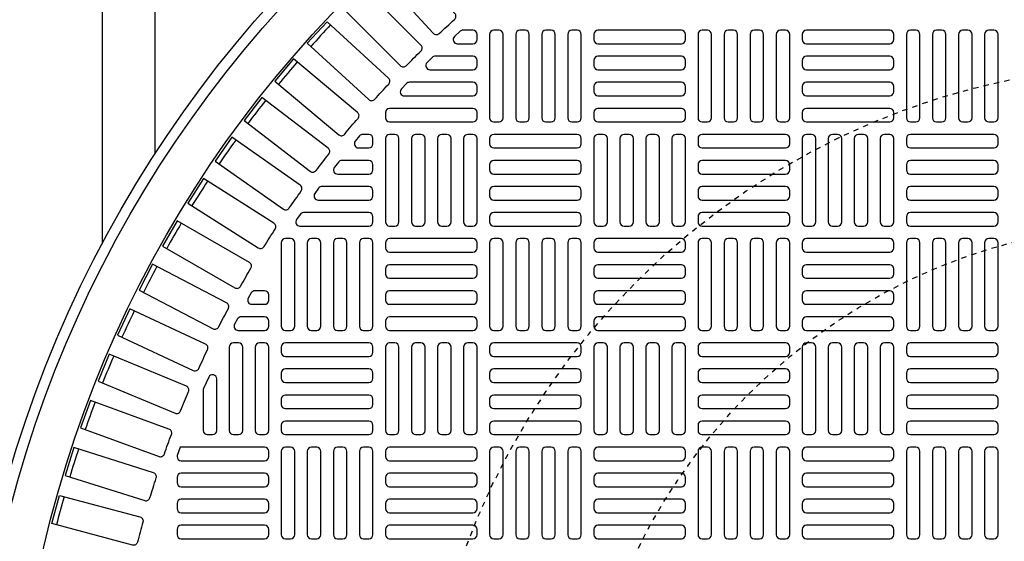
# Model space of a CAD drawing. Extents: x -285 to 5863, y 308 to 3178.
# Tile 601 of 622: x 5250 to 5269, y 1403 to 1413. Entities that reach past the tile are written whole.
import ezdxf

# ---------------------------------------------------------------- set-up
doc = ezdxf.new("R2010")
doc.units = 0
doc.header["$MEASUREMENT"] = 0
doc.linetypes.add('HIDDEN2', pattern=[0.28125, 0.1875, -0.09375])
doc.layers.get('DEFPOINTS').update_dxf_attribs({"linetype": 'CONTINUOUS'})
for name, color, linetype in [('TANK-MANHOLE-COVER-40', 2, 'CONTINUOUS'), ('TANK-MANHOLE-COVER-HATCH-40', 252, 'CONTINUOUS'), ('TANK-SLOPE', 3, 'CONTINUOUS'), ('TANK-UST-RIB', 7, 'CONTINUOUS')]:
    doc.layers.add(name, color=color, linetype=linetype)

msp = doc.modelspace()

# ---------------------------------------------------------------- linework, layer by layer
at = {"layer": 'DEFPOINTS', "color": 8, "linetype": 'HIDDEN2', "ltscale": 0.125}
msp.add_circle((5271.97805, 1398.01916), 14, dxfattribs=at)
msp.add_circle((5271.97805, 1398.01916), 14, dxfattribs=at)
msp.add_circle((5271.97805, 1398.01916), 14, dxfattribs=at)
msp.add_circle((5271.97805, 1398.01916), 14, dxfattribs=at)
at = {"layer": 'DEFPOINTS', "color": 8, "linetype": 'HIDDEN2', "ltscale": 0.5}
msp.add_circle((5271.97805, 1398.01916), 11, dxfattribs=at)
msp.add_circle((5271.97805, 1398.01916), 11, dxfattribs=at)
msp.add_circle((5271.97805, 1398.01916), 11, dxfattribs=at)
msp.add_circle((5271.97805, 1398.01916), 11, dxfattribs=at)
at = {"layer": 'TANK-MANHOLE-COVER-40', "color": 4, "linetype": 'Continuous'}
msp.add_circle((5271.97882, 1398.01916), 22.63902, dxfattribs=at)
at = {"layer": 'TANK-MANHOLE-COVER-40', "color": 1, "linetype": 'Continuous'}
msp.add_circle((5271.97882, 1398.01916), 22.44094, dxfattribs=at)
at = {"layer": 'TANK-MANHOLE-COVER-40', "color": 2, "linetype": 'Continuous'}
msp.add_circle((5271.97882, 1398.01916), 21.65354, dxfattribs=at)
at = {"layer": 'TANK-MANHOLE-COVER-HATCH-40', "linetype": 'Continuous'}
for points in [[(5258.64426, 1412.97921), (5257.57968, 1414.14099), (5257.17331, 1413.76861), (5258.23788, 1412.60683, 0.41709369), (5258.3497, 1412.6025, -0.00491171), (5258.63883, 1412.86744, 0.41709369)], [(5257.39114, 1411.76009), (5256.22936, 1412.82467), (5255.85699, 1412.4183), (5257.01877, 1411.35372, 0.41709369), (5257.13054, 1411.35915, -0.00491171), (5257.39548, 1411.64828, 0.41709369)], [(5258.98669, 1412.66483), (5258.79753, 1412.66483, 0.1880618), (5258.74423, 1412.64405), (5258.6372, 1412.54562, 0.68341411), (5258.6905, 1412.40892), (5258.98669, 1412.40892), (5258.98669, 1412.40892, 0.41421356), (5259.06543, 1412.48766), (5259.06543, 1412.58609), (5259.06543, 1412.58609, 0.41421356)], [(5258.98669, 1412.1727), (5258.27329, 1412.1727, 0.19743793), (5258.21792, 1412.14996), (5258.11838, 1412.05153, 0.67023271), (5258.17374, 1411.9168), (5258.98669, 1411.9168), (5258.98669, 1411.9168, 0.41421356), (5259.06543, 1411.99554), (5259.06543, 1412.09396), (5259.06543, 1412.09396, 0.41421356)], [(5258.98669, 1411.68058), (5257.78542, 1411.68058, 0.20651443), (5257.72814, 1411.65586), (5257.6353, 1411.55744, 0.6576677), (5257.69258, 1411.42467), (5258.98669, 1411.42467), (5258.98669, 1411.42467, 0.41421356), (5259.06543, 1411.50341), (5259.06543, 1411.60184), (5259.06543, 1411.60184, 0.41421356)], [(5256.02401, 1410.01378, -0.00491946), (5256.26311, 1410.32539, 0.41709369), (5256.24905, 1410.43641), (5254.99891, 1411.39568), (5254.66337, 1410.95839), (5255.91401, 1409.99875, 0.41710279)], [(5258.98669, 1411.18845), (5257.41189, 1411.18845, 0.41421356), (5257.33315, 1411.10971), (5257.33315, 1411.01129, 0.41421356), (5257.41189, 1410.93255), (5258.98669, 1410.93255, 0.41421356), (5259.06543, 1411.01129), (5259.06543, 1411.10971, 0.41421356)], [(5257.09693, 1410.51916), (5257.09693, 1410.61758), (5257.09693, 1410.61758, 0.41421356), (5257.01819, 1410.69632), (5256.90496, 1410.69632, 0.2239262), (5256.84421, 1410.66768), (5256.76304, 1410.56926, 0.63408546), (5256.82379, 1410.44042), (5257.01819, 1410.44042), (5257.01819, 1410.44042, 0.41421356)], [(5257.01819, 1410.2042), (5256.50694, 1410.2042, 0.23232365), (5256.44463, 1410.17359), (5256.3686, 1410.07517, 0.62295027), (5256.43092, 1409.94829), (5257.01819, 1409.94829), (5257.01819, 1409.94829, 0.41421356), (5257.09693, 1410.02703), (5257.09693, 1410.12546), (5257.09693, 1410.12546, 0.41421356)], [(5257.01819, 1409.71207), (5256.13419, 1409.71207, 0.24054885), (5256.0704, 1409.6795), (5255.99916, 1409.58108, 0.61218964), (5256.06294, 1409.45617), (5257.01819, 1409.45617), (5257.01819, 1409.45617, 0.41421356), (5257.09693, 1409.53491), (5257.09693, 1409.63333), (5257.09693, 1409.63333, 0.41421356)], [(5257.01819, 1409.21995), (5255.78495, 1409.21995, 0.24862232), (5255.71979, 1409.18541), (5255.65302, 1409.08699, 0.60176538), (5255.71818, 1408.96404), (5257.01819, 1408.96404), (5257.01819, 1408.96404, 0.41421356), (5257.09693, 1409.04278), (5257.09693, 1409.14121), (5257.09693, 1409.14121, 0.41421356)], [(5255.04968, 1407.74357), (5254.86444, 1407.74357, 0.27209959), (5254.79564, 1407.70314), (5254.74083, 1407.60471, 0.57220395), (5254.80962, 1407.48766), (5255.04968, 1407.48766), (5255.04968, 1407.48766, 0.41421356), (5255.12842, 1407.5664), (5255.12842, 1407.66483), (5255.12842, 1407.66483, 0.41421356)], [(5255.04968, 1407.25144), (5254.60851, 1407.25144, 0.26794919), (5254.54032, 1407.21207), (5254.4835, 1407.11365, 0.57735027), (5254.55169, 1406.99554), (5255.04968, 1406.99554), (5255.04968, 1406.99554, 0.41421356), (5255.12842, 1407.07428), (5255.12842, 1407.1727), (5255.12842, 1407.1727, 0.41421356)], [(5254.55756, 1405.02703, 0.41421356), (5254.6363, 1405.10577), (5254.6363, 1406.68058, 0.41421356), (5254.55756, 1406.75932), (5254.45913, 1406.75932, 0.41421356), (5254.38039, 1406.68058), (5254.38039, 1405.10577, 0.41421356), (5254.45913, 1405.02703)], [(5255.04968, 1405.02703, 0.41421356), (5255.12842, 1405.10577), (5255.12842, 1406.68058, 0.41421356), (5255.04968, 1406.75932), (5254.95126, 1406.75932, 0.41421356), (5254.87252, 1406.68058), (5254.87252, 1405.10577, 0.41421356), (5254.95126, 1405.02703)], [(5253.39614, 1404.63251), (5253.39614, 1404.61365, 0.41421356), (5253.47488, 1404.53491), (5255.04968, 1404.53491, 0.41421356), (5255.12842, 1404.61365), (5255.12842, 1404.71207, 0.41421356), (5255.04968, 1404.79081), (5253.47488, 1404.79081, 0.07385003), (5253.452, 1404.78741)], [(5253.39614, 1404.12152, 0.41421356), (5253.47488, 1404.04278), (5255.04968, 1404.04278, 0.41421356), (5255.12842, 1404.12152), (5255.12842, 1404.21995, 0.41421356), (5255.04968, 1404.29869), (5253.47488, 1404.29869, 0.41421356), (5253.39614, 1404.21995)], [(5253.39614, 1403.6294, 0.41421356), (5253.47488, 1403.55066), (5255.04968, 1403.55066, 0.41421356), (5255.12842, 1403.6294), (5255.12842, 1403.72782, 0.41421356), (5255.04968, 1403.80656), (5253.47488, 1403.80656, 0.41421356), (5253.39614, 1403.72782)], [(5253.39614, 1403.13727, 0.41421356), (5253.47488, 1403.05853), (5255.04968, 1403.05853, 0.41421356), (5255.12842, 1403.13727), (5255.12842, 1403.23569, 0.41421356), (5255.04968, 1403.31443), (5253.47488, 1403.31443, 0.41421356), (5253.39614, 1403.23569)]]:
    msp.add_lwpolyline(points, format="xyb", close=True, dxfattribs=at)
for points in [[(5257.72656, 1411.99413, -0.00491171), (5258.00385, 1412.27142, 0.41709369), (5258.0044, 1412.38332), (5256.89016, 1413.49756), (5256.50042, 1413.10782), (5257.61466, 1411.99358, 0.41709369), (5257.72656, 1411.99413)], [(5256.56279, 1410.69878, -0.00491171), (5256.81486, 1410.99919, 0.41709369), (5256.80566, 1411.11071), (5255.59855, 1412.1236), (5255.24425, 1411.70137), (5256.45136, 1410.68848, 0.41709369), (5256.56279, 1410.69878)], [(5255.51635, 1409.30694, -0.00491171), (5255.74128, 1409.62817, 0.41709369), (5255.72239, 1409.73847), (5254.4316, 1410.64229), (5254.11545, 1410.19079), (5255.40625, 1409.28696, 0.41709369), (5255.51635, 1409.30694)], [(5255.03965, 1408.57811, -0.00491171), (5255.25036, 1408.90885, 0.41709369), (5255.22668, 1409.01822), (5253.89768, 1409.86488), (5253.60153, 1409.40002), (5254.93053, 1408.55335, 0.41709369), (5255.03965, 1408.57811)], [(5254.5952, 1407.82919, -0.00491171), (5254.79128, 1408.1688, 0.41709369), (5254.76285, 1408.27703), (5253.39819, 1409.06491), (5253.1226, 1408.58758), (5254.48726, 1407.79969, 0.41709369), (5254.5952, 1407.82919)], [(5254.18384, 1407.06159, -0.00491171), (5254.36492, 1407.40943, 0.41709369), (5254.33179, 1407.51632), (5252.93407, 1408.24393), (5252.67956, 1407.75502), (5254.07728, 1407.02741, 0.41709369), (5254.18384, 1407.06159)], [(5253.80635, 1406.27677, -0.00491171), (5253.97208, 1406.63219, 0.41709369), (5253.93433, 1406.73752), (5252.50619, 1407.40347), (5252.27326, 1406.90393), (5253.70139, 1406.23798, 0.41709369), (5253.80635, 1406.27677)], [(5253.46346, 1405.47624, -0.00491171), (5253.61353, 1405.83854, 0.41709369), (5253.57121, 1405.94214), (5252.11539, 1406.54516), (5251.90446, 1406.03593), (5253.36028, 1405.43291, 0.41709369), (5253.46346, 1405.47624)], [(5253.88827, 1405.87946), (5253.88827, 1405.10577), (5253.88827, 1405.10577, 0.41421356), (5253.96701, 1405.02703), (5254.06543, 1405.02703), (5254.06543, 1405.02703, 0.41421356), (5254.14417, 1405.10577), (5254.14417, 1406.07957, 0.80700564), (5253.99372, 1406.11208), (5253.89529, 1405.89495, 0.10680341), (5253.88827, 1405.86244)], [(5253.1558, 1404.66152, -0.00491171), (5253.28993, 1405.03002, 0.41709369), (5253.24314, 1405.13167), (5251.7624, 1405.67061), (5251.57388, 1405.15267), (5253.05462, 1404.61373, 0.41709369), (5253.1558, 1404.66152)], [(5252.88398, 1403.83414, -0.00491171), (5253.00191, 1404.20815, 0.41709369), (5252.95073, 1404.30766), (5251.44789, 1404.7815), (5251.28214, 1404.25583), (5252.78498, 1403.78199, 0.41709369), (5252.88398, 1403.83414)], [(5252.64851, 1402.99571, -0.41709369), (5252.55188, 1402.93928), (5251.0298, 1403.34712), (5251.17246, 1403.87952), (5252.69454, 1403.47168, -0.41709369), (5252.75001, 1403.3745, 0.00491171), (5252.64851, 1402.99571)]]:
    msp.add_lwpolyline(points, format="xyb", dxfattribs=at)
at = {"layer": 'TANK-MANHOLE-COVER-HATCH-40', "linetype": 'Continuous', "flags": 128}
for points in [[(5259.47882, 1410.93255, 0.41421356), (5259.55756, 1411.01129), (5259.55756, 1412.58609, 0.41421356), (5259.47882, 1412.66483), (5259.38039, 1412.66483, 0.41421356), (5259.30165, 1412.58609), (5259.30165, 1411.01129, 0.41421356), (5259.38039, 1410.93255)], [(5259.97094, 1410.93255, 0.41421356), (5260.04968, 1411.01129), (5260.04968, 1412.58609, 0.41421356), (5259.97094, 1412.66483), (5259.87252, 1412.66483, 0.41421356), (5259.79378, 1412.58609), (5259.79378, 1411.01129, 0.41421356), (5259.87252, 1410.93255)], [(5260.46307, 1410.93255, 0.41421356), (5260.54181, 1411.01129), (5260.54181, 1412.58609, 0.41421356), (5260.46307, 1412.66483), (5260.36465, 1412.66483, 0.41421356), (5260.2859, 1412.58609), (5260.2859, 1411.01129, 0.41421356), (5260.36465, 1410.93255)], [(5260.9552, 1410.93255, 0.41421356), (5261.03394, 1411.01129), (5261.03394, 1412.58609, 0.41421356), (5260.9552, 1412.66483), (5260.85677, 1412.66483, 0.41421356), (5260.77803, 1412.58609), (5260.77803, 1411.01129, 0.41421356), (5260.85677, 1410.93255)], [(5261.27016, 1412.48766, 0.41421356), (5261.3489, 1412.40892), (5262.9237, 1412.40892, 0.41421356), (5263.00244, 1412.48766), (5263.00244, 1412.58609, 0.41421356), (5262.9237, 1412.66483), (5261.3489, 1412.66483, 0.41421356), (5261.27016, 1412.58609)], [(5263.41583, 1410.93255, 0.41421356), (5263.49457, 1411.01129), (5263.49457, 1412.58609, 0.41421356), (5263.41583, 1412.66483), (5263.3174, 1412.66483, 0.41421356), (5263.23866, 1412.58609), (5263.23866, 1411.01129, 0.41421356), (5263.3174, 1410.93255)], [(5263.90795, 1410.93255, 0.41421356), (5263.98669, 1411.01129), (5263.98669, 1412.58609, 0.41421356), (5263.90795, 1412.66483), (5263.80953, 1412.66483, 0.41421356), (5263.73079, 1412.58609), (5263.73079, 1411.01129, 0.41421356), (5263.80953, 1410.93255)], [(5264.40008, 1410.93255, 0.41421356), (5264.47882, 1411.01129), (5264.47882, 1412.58609, 0.41421356), (5264.40008, 1412.66483), (5264.30165, 1412.66483, 0.41421356), (5264.22291, 1412.58609), (5264.22291, 1411.01129, 0.41421356), (5264.30165, 1410.93255)], [(5264.8922, 1410.93255, 0.41421356), (5264.97094, 1411.01129), (5264.97094, 1412.58609, 0.41421356), (5264.8922, 1412.66483), (5264.79378, 1412.66483, 0.41421356), (5264.71504, 1412.58609), (5264.71504, 1411.01129, 0.41421356), (5264.79378, 1410.93255)], [(5265.20716, 1412.48766, 0.41421356), (5265.2859, 1412.40892), (5266.86071, 1412.40892, 0.41421356), (5266.93945, 1412.48766), (5266.93945, 1412.58609, 0.41421356), (5266.86071, 1412.66483), (5265.2859, 1412.66483, 0.41421356), (5265.20716, 1412.58609)], [(5267.35283, 1410.93255, 0.41421356), (5267.43157, 1411.01129), (5267.43157, 1412.58609, 0.41421356), (5267.35283, 1412.66483), (5267.25441, 1412.66483, 0.41421356), (5267.17567, 1412.58609), (5267.17567, 1411.01129, 0.41421356), (5267.25441, 1410.93255)], [(5267.84496, 1410.93255, 0.41421356), (5267.9237, 1411.01129), (5267.9237, 1412.58609, 0.41421356), (5267.84496, 1412.66483), (5267.74653, 1412.66483, 0.41421356), (5267.66779, 1412.58609), (5267.66779, 1411.01129, 0.41421356), (5267.74653, 1410.93255)], [(5268.33709, 1410.93255, 0.41421356), (5268.41583, 1411.01129), (5268.41583, 1412.58609, 0.41421356), (5268.33709, 1412.66483), (5268.23866, 1412.66483, 0.41421356), (5268.15992, 1412.58609), (5268.15992, 1411.01129, 0.41421356), (5268.23866, 1410.93255)], [(5268.82921, 1410.93255, 0.41421356), (5268.90795, 1411.01129), (5268.90795, 1412.58609, 0.41421356), (5268.82921, 1412.66483), (5268.73079, 1412.66483, 0.41421356), (5268.65205, 1412.58609), (5268.65205, 1411.01129, 0.41421356), (5268.73079, 1410.93255)], [(5261.27016, 1411.99554, 0.41421356), (5261.3489, 1411.9168), (5262.9237, 1411.9168, 0.41421356), (5263.00244, 1411.99554), (5263.00244, 1412.09396, 0.41421356), (5262.9237, 1412.1727), (5261.3489, 1412.1727, 0.41421356), (5261.27016, 1412.09396)], [(5265.20716, 1411.99554, 0.41421356), (5265.2859, 1411.9168), (5266.86071, 1411.9168, 0.41421356), (5266.93945, 1411.99554), (5266.93945, 1412.09396, 0.41421356), (5266.86071, 1412.1727), (5265.2859, 1412.1727, 0.41421356), (5265.20716, 1412.09396)], [(5261.27016, 1411.50341, 0.41421356), (5261.3489, 1411.42467), (5262.9237, 1411.42467, 0.41421356), (5263.00244, 1411.50341), (5263.00244, 1411.60184, 0.41421356), (5262.9237, 1411.68058), (5261.3489, 1411.68058, 0.41421356), (5261.27016, 1411.60184)], [(5265.20716, 1411.50341, 0.41421356), (5265.2859, 1411.42467), (5266.86071, 1411.42467, 0.41421356), (5266.93945, 1411.50341), (5266.93945, 1411.60184, 0.41421356), (5266.86071, 1411.68058), (5265.2859, 1411.68058, 0.41421356), (5265.20716, 1411.60184)], [(5261.27016, 1411.01129, 0.41421356), (5261.3489, 1410.93255), (5262.9237, 1410.93255, 0.41421356), (5263.00244, 1411.01129), (5263.00244, 1411.10971, 0.41421356), (5262.9237, 1411.18845), (5261.3489, 1411.18845, 0.41421356), (5261.27016, 1411.10971)], [(5265.20716, 1411.01129, 0.41421356), (5265.2859, 1410.93255), (5266.86071, 1410.93255, 0.41421356), (5266.93945, 1411.01129), (5266.93945, 1411.10971, 0.41421356), (5266.86071, 1411.18845), (5265.2859, 1411.18845, 0.41421356), (5265.20716, 1411.10971)], [(5257.51031, 1408.96404, 0.41421356), (5257.58905, 1409.04278), (5257.58905, 1410.61758, 0.41421356), (5257.51031, 1410.69632), (5257.41189, 1410.69632, 0.41421356), (5257.33315, 1410.61758), (5257.33315, 1409.04278, 0.41421356), (5257.41189, 1408.96404)], [(5258.00244, 1408.96404, 0.41421356), (5258.08118, 1409.04278), (5258.08118, 1410.61758, 0.41421356), (5258.00244, 1410.69632), (5257.90402, 1410.69632, 0.41421356), (5257.82527, 1410.61758), (5257.82527, 1409.04278, 0.41421356), (5257.90402, 1408.96404)], [(5258.49457, 1408.96404, 0.41421356), (5258.57331, 1409.04278), (5258.57331, 1410.61758, 0.41421356), (5258.49457, 1410.69632), (5258.39614, 1410.69632, 0.41421356), (5258.3174, 1410.61758), (5258.3174, 1409.04278, 0.41421356), (5258.39614, 1408.96404)], [(5258.98669, 1408.96404, 0.41421356), (5259.06543, 1409.04278), (5259.06543, 1410.61758, 0.41421356), (5258.98669, 1410.69632), (5258.88827, 1410.69632, 0.41421356), (5258.80953, 1410.61758), (5258.80953, 1409.04278, 0.41421356), (5258.88827, 1408.96404)], [(5261.03394, 1410.61758, 0.41421356), (5260.9552, 1410.69632), (5259.38039, 1410.69632, 0.41421356), (5259.30165, 1410.61758), (5259.30165, 1410.51916, 0.41421356), (5259.38039, 1410.44042), (5260.9552, 1410.44042, 0.41421356), (5261.03394, 1410.51916)], [(5261.44732, 1408.96404, 0.41421356), (5261.52606, 1409.04278), (5261.52606, 1410.61758, 0.41421356), (5261.44732, 1410.69632), (5261.3489, 1410.69632, 0.41421356), (5261.27016, 1410.61758), (5261.27016, 1409.04278, 0.41421356), (5261.3489, 1408.96404)], [(5261.93945, 1408.96404, 0.41421356), (5262.01819, 1409.04278), (5262.01819, 1410.61758, 0.41421356), (5261.93945, 1410.69632), (5261.84102, 1410.69632, 0.41421356), (5261.76228, 1410.61758), (5261.76228, 1409.04278, 0.41421356), (5261.84102, 1408.96404)], [(5262.43157, 1408.96404, 0.41421356), (5262.51031, 1409.04278), (5262.51031, 1410.61758, 0.41421356), (5262.43157, 1410.69632), (5262.33315, 1410.69632, 0.41421356), (5262.25441, 1410.61758), (5262.25441, 1409.04278, 0.41421356), (5262.33315, 1408.96404)], [(5262.9237, 1408.96404, 0.41421356), (5263.00244, 1409.04278), (5263.00244, 1410.61758, 0.41421356), (5262.9237, 1410.69632), (5262.82527, 1410.69632, 0.41421356), (5262.74653, 1410.61758), (5262.74653, 1409.04278, 0.41421356), (5262.82527, 1408.96404)], [(5264.97094, 1410.61758, 0.41421356), (5264.8922, 1410.69632), (5263.3174, 1410.69632, 0.41421356), (5263.23866, 1410.61758), (5263.23866, 1410.51916, 0.41421356), (5263.3174, 1410.44042), (5264.8922, 1410.44042, 0.41421356), (5264.97094, 1410.51916)], [(5265.38433, 1408.96404, 0.41421356), (5265.46307, 1409.04278), (5265.46307, 1410.61758, 0.41421356), (5265.38433, 1410.69632), (5265.2859, 1410.69632, 0.41421356), (5265.20716, 1410.61758), (5265.20716, 1409.04278, 0.41421356), (5265.2859, 1408.96404)], [(5265.87646, 1408.96404, 0.41421356), (5265.9552, 1409.04278), (5265.9552, 1410.61758, 0.41421356), (5265.87646, 1410.69632), (5265.77803, 1410.69632, 0.41421356), (5265.69929, 1410.61758), (5265.69929, 1409.04278, 0.41421356), (5265.77803, 1408.96404)], [(5266.36858, 1408.96404, 0.41421356), (5266.44732, 1409.04278), (5266.44732, 1410.61758, 0.41421356), (5266.36858, 1410.69632), (5266.27016, 1410.69632, 0.41421356), (5266.19142, 1410.61758), (5266.19142, 1409.04278, 0.41421356), (5266.27016, 1408.96404)], [(5266.86071, 1408.96404, 0.41421356), (5266.93945, 1409.04278), (5266.93945, 1410.61758, 0.41421356), (5266.86071, 1410.69632), (5266.76228, 1410.69632, 0.41421356), (5266.68354, 1410.61758), (5266.68354, 1409.04278, 0.41421356), (5266.76228, 1408.96404)], [(5268.90795, 1410.61758, 0.41421356), (5268.82921, 1410.69632), (5267.25441, 1410.69632, 0.41421356), (5267.17567, 1410.61758), (5267.17567, 1410.51916, 0.41421356), (5267.25441, 1410.44042), (5268.82921, 1410.44042, 0.41421356), (5268.90795, 1410.51916)], [(5261.03394, 1410.12546, 0.41421356), (5260.9552, 1410.2042), (5259.38039, 1410.2042, 0.41421356), (5259.30165, 1410.12546), (5259.30165, 1410.02703, 0.41421356), (5259.38039, 1409.94829), (5260.9552, 1409.94829, 0.41421356), (5261.03394, 1410.02703)], [(5264.97094, 1410.12546, 0.41421356), (5264.8922, 1410.2042), (5263.3174, 1410.2042, 0.41421356), (5263.23866, 1410.12546), (5263.23866, 1410.02703, 0.41421356), (5263.3174, 1409.94829), (5264.8922, 1409.94829, 0.41421356), (5264.97094, 1410.02703)], [(5268.90795, 1410.12546, 0.41421356), (5268.82921, 1410.2042), (5267.25441, 1410.2042, 0.41421356), (5267.17567, 1410.12546), (5267.17567, 1410.02703, 0.41421356), (5267.25441, 1409.94829), (5268.82921, 1409.94829, 0.41421356), (5268.90795, 1410.02703)], [(5261.03394, 1409.63333, 0.41421356), (5260.9552, 1409.71207), (5259.38039, 1409.71207, 0.41421356), (5259.30165, 1409.63333), (5259.30165, 1409.53491, 0.41421356), (5259.38039, 1409.45617), (5260.9552, 1409.45617, 0.41421356), (5261.03394, 1409.53491)], [(5264.97094, 1409.63333, 0.41421356), (5264.8922, 1409.71207), (5263.3174, 1409.71207, 0.41421356), (5263.23866, 1409.63333), (5263.23866, 1409.53491, 0.41421356), (5263.3174, 1409.45617), (5264.8922, 1409.45617, 0.41421356), (5264.97094, 1409.53491)], [(5268.90795, 1409.63333, 0.41421356), (5268.82921, 1409.71207), (5267.25441, 1409.71207, 0.41421356), (5267.17567, 1409.63333), (5267.17567, 1409.53491, 0.41421356), (5267.25441, 1409.45617), (5268.82921, 1409.45617, 0.41421356), (5268.90795, 1409.53491)], [(5261.03394, 1409.14121, 0.41421356), (5260.9552, 1409.21995), (5259.38039, 1409.21995, 0.41421356), (5259.30165, 1409.14121), (5259.30165, 1409.04278, 0.41421356), (5259.38039, 1408.96404), (5260.9552, 1408.96404, 0.41421356), (5261.03394, 1409.04278)], [(5264.97094, 1409.14121, 0.41421356), (5264.8922, 1409.21995), (5263.3174, 1409.21995, 0.41421356), (5263.23866, 1409.14121), (5263.23866, 1409.04278, 0.41421356), (5263.3174, 1408.96404), (5264.8922, 1408.96404, 0.41421356), (5264.97094, 1409.04278)], [(5268.90795, 1409.14121, 0.41421356), (5268.82921, 1409.21995), (5267.25441, 1409.21995, 0.41421356), (5267.17567, 1409.14121), (5267.17567, 1409.04278, 0.41421356), (5267.25441, 1408.96404), (5268.82921, 1408.96404, 0.41421356), (5268.90795, 1409.04278)], [(5255.54181, 1406.99554, 0.41421356), (5255.62055, 1407.07428), (5255.62055, 1408.64908, 0.41421356), (5255.54181, 1408.72782), (5255.44339, 1408.72782, 0.41421356), (5255.36465, 1408.64908), (5255.36465, 1407.07428, 0.41421356), (5255.44339, 1406.99554)], [(5256.03394, 1406.99554, 0.41421356), (5256.11268, 1407.07428), (5256.11268, 1408.64908, 0.41421356), (5256.03394, 1408.72782), (5255.93551, 1408.72782, 0.41421356), (5255.85677, 1408.64908), (5255.85677, 1407.07428, 0.41421356), (5255.93551, 1406.99554)], [(5256.52606, 1406.99554, 0.41421356), (5256.6048, 1407.07428), (5256.6048, 1408.64908, 0.41421356), (5256.52606, 1408.72782), (5256.42764, 1408.72782, 0.41421356), (5256.3489, 1408.64908), (5256.3489, 1407.07428, 0.41421356), (5256.42764, 1406.99554)], [(5257.01819, 1406.99554, 0.41421356), (5257.09693, 1407.07428), (5257.09693, 1408.64908, 0.41421356), (5257.01819, 1408.72782), (5256.91976, 1408.72782, 0.41421356), (5256.84102, 1408.64908), (5256.84102, 1407.07428, 0.41421356), (5256.91976, 1406.99554)], [(5257.33315, 1408.55066, 0.41421356), (5257.41189, 1408.47192), (5258.98669, 1408.47192, 0.41421356), (5259.06543, 1408.55066), (5259.06543, 1408.64908, 0.41421356), (5258.98669, 1408.72782), (5257.41189, 1408.72782, 0.41421356), (5257.33315, 1408.64908)], [(5259.47882, 1406.99554, 0.41421356), (5259.55756, 1407.07428), (5259.55756, 1408.64908, 0.41421356), (5259.47882, 1408.72782), (5259.38039, 1408.72782, 0.41421356), (5259.30165, 1408.64908), (5259.30165, 1407.07428, 0.41421356), (5259.38039, 1406.99554)], [(5259.97094, 1406.99554, 0.41421356), (5260.04968, 1407.07428), (5260.04968, 1408.64908, 0.41421356), (5259.97094, 1408.72782), (5259.87252, 1408.72782, 0.41421356), (5259.79378, 1408.64908), (5259.79378, 1407.07428, 0.41421356), (5259.87252, 1406.99554)], [(5260.46307, 1406.99554, 0.41421356), (5260.54181, 1407.07428), (5260.54181, 1408.64908, 0.41421356), (5260.46307, 1408.72782), (5260.36465, 1408.72782, 0.41421356), (5260.2859, 1408.64908), (5260.2859, 1407.07428, 0.41421356), (5260.36465, 1406.99554)], [(5260.9552, 1406.99554, 0.41421356), (5261.03394, 1407.07428), (5261.03394, 1408.64908, 0.41421356), (5260.9552, 1408.72782), (5260.85677, 1408.72782, 0.41421356), (5260.77803, 1408.64908), (5260.77803, 1407.07428, 0.41421356), (5260.85677, 1406.99554)], [(5261.27016, 1408.55066, 0.41421356), (5261.3489, 1408.47192), (5262.9237, 1408.47192, 0.41421356), (5263.00244, 1408.55066), (5263.00244, 1408.64908, 0.41421356), (5262.9237, 1408.72782), (5261.3489, 1408.72782, 0.41421356), (5261.27016, 1408.64908)], [(5263.41583, 1406.99554, 0.41421356), (5263.49457, 1407.07428), (5263.49457, 1408.64908, 0.41421356), (5263.41583, 1408.72782), (5263.3174, 1408.72782, 0.41421356), (5263.23866, 1408.64908), (5263.23866, 1407.07428, 0.41421356), (5263.3174, 1406.99554)], [(5263.90795, 1406.99554, 0.41421356), (5263.98669, 1407.07428), (5263.98669, 1408.64908, 0.41421356), (5263.90795, 1408.72782), (5263.80953, 1408.72782, 0.41421356), (5263.73079, 1408.64908), (5263.73079, 1407.07428, 0.41421356), (5263.80953, 1406.99554)], [(5264.40008, 1406.99554, 0.41421356), (5264.47882, 1407.07428), (5264.47882, 1408.64908, 0.41421356), (5264.40008, 1408.72782), (5264.30165, 1408.72782, 0.41421356), (5264.22291, 1408.64908), (5264.22291, 1407.07428, 0.41421356), (5264.30165, 1406.99554)], [(5264.8922, 1406.99554, 0.41421356), (5264.97094, 1407.07428), (5264.97094, 1408.64908, 0.41421356), (5264.8922, 1408.72782), (5264.79378, 1408.72782, 0.41421356), (5264.71504, 1408.64908), (5264.71504, 1407.07428, 0.41421356), (5264.79378, 1406.99554)], [(5265.20716, 1408.55066, 0.41421356), (5265.2859, 1408.47192), (5266.86071, 1408.47192, 0.41421356), (5266.93945, 1408.55066), (5266.93945, 1408.64908, 0.41421356), (5266.86071, 1408.72782), (5265.2859, 1408.72782, 0.41421356), (5265.20716, 1408.64908)], [(5267.35283, 1406.99554, 0.41421356), (5267.43157, 1407.07428), (5267.43157, 1408.64908, 0.41421356), (5267.35283, 1408.72782), (5267.25441, 1408.72782, 0.41421356), (5267.17567, 1408.64908), (5267.17567, 1407.07428, 0.41421356), (5267.25441, 1406.99554)], [(5267.84496, 1406.99554, 0.41421356), (5267.9237, 1407.07428), (5267.9237, 1408.64908, 0.41421356), (5267.84496, 1408.72782), (5267.74653, 1408.72782, 0.41421356), (5267.66779, 1408.64908), (5267.66779, 1407.07428, 0.41421356), (5267.74653, 1406.99554)], [(5268.33709, 1406.99554, 0.41421356), (5268.41583, 1407.07428), (5268.41583, 1408.64908, 0.41421356), (5268.33709, 1408.72782), (5268.23866, 1408.72782, 0.41421356), (5268.15992, 1408.64908), (5268.15992, 1407.07428, 0.41421356), (5268.23866, 1406.99554)], [(5268.82921, 1406.99554, 0.41421356), (5268.90795, 1407.07428), (5268.90795, 1408.64908, 0.41421356), (5268.82921, 1408.72782), (5268.73079, 1408.72782, 0.41421356), (5268.65205, 1408.64908), (5268.65205, 1407.07428, 0.41421356), (5268.73079, 1406.99554)], [(5257.33315, 1408.05853, 0.41421356), (5257.41189, 1407.97979), (5258.98669, 1407.97979, 0.41421356), (5259.06543, 1408.05853), (5259.06543, 1408.15695, 0.41421356), (5258.98669, 1408.23569), (5257.41189, 1408.23569, 0.41421356), (5257.33315, 1408.15695)], [(5261.27016, 1408.05853, 0.41421356), (5261.3489, 1407.97979), (5262.9237, 1407.97979, 0.41421356), (5263.00244, 1408.05853), (5263.00244, 1408.15695, 0.41421356), (5262.9237, 1408.23569), (5261.3489, 1408.23569, 0.41421356), (5261.27016, 1408.15695)], [(5265.20716, 1408.05853, 0.41421356), (5265.2859, 1407.97979), (5266.86071, 1407.97979, 0.41421356), (5266.93945, 1408.05853), (5266.93945, 1408.15695, 0.41421356), (5266.86071, 1408.23569), (5265.2859, 1408.23569, 0.41421356), (5265.20716, 1408.15695)], [(5257.33315, 1407.5664, 0.41421356), (5257.41189, 1407.48766), (5258.98669, 1407.48766, 0.41421356), (5259.06543, 1407.5664), (5259.06543, 1407.66483, 0.41421356), (5258.98669, 1407.74357), (5257.41189, 1407.74357, 0.41421356), (5257.33315, 1407.66483)], [(5261.27016, 1407.5664, 0.41421356), (5261.3489, 1407.48766), (5262.9237, 1407.48766, 0.41421356), (5263.00244, 1407.5664), (5263.00244, 1407.66483, 0.41421356), (5262.9237, 1407.74357), (5261.3489, 1407.74357, 0.41421356), (5261.27016, 1407.66483)], [(5265.20716, 1407.5664, 0.41421356), (5265.2859, 1407.48766), (5266.86071, 1407.48766, 0.41421356), (5266.93945, 1407.5664), (5266.93945, 1407.66483, 0.41421356), (5266.86071, 1407.74357), (5265.2859, 1407.74357, 0.41421356), (5265.20716, 1407.66483)], [(5257.33315, 1407.07428, 0.41421356), (5257.41189, 1406.99554), (5258.98669, 1406.99554, 0.41421356), (5259.06543, 1407.07428), (5259.06543, 1407.1727, 0.41421356), (5258.98669, 1407.25144), (5257.41189, 1407.25144, 0.41421356), (5257.33315, 1407.1727)], [(5261.27016, 1407.07428, 0.41421356), (5261.3489, 1406.99554), (5262.9237, 1406.99554, 0.41421356), (5263.00244, 1407.07428), (5263.00244, 1407.1727, 0.41421356), (5262.9237, 1407.25144), (5261.3489, 1407.25144, 0.41421356), (5261.27016, 1407.1727)], [(5265.20716, 1407.07428, 0.41421356), (5265.2859, 1406.99554), (5266.86071, 1406.99554, 0.41421356), (5266.93945, 1407.07428), (5266.93945, 1407.1727, 0.41421356), (5266.86071, 1407.25144), (5265.2859, 1407.25144, 0.41421356), (5265.20716, 1407.1727)], [(5257.09693, 1406.68058, 0.41421356), (5257.01819, 1406.75932), (5255.44339, 1406.75932, 0.41421356), (5255.36465, 1406.68058), (5255.36465, 1406.58215, 0.41421356), (5255.44339, 1406.50341), (5257.01819, 1406.50341, 0.41421356), (5257.09693, 1406.58215)], [(5257.51031, 1405.02703, 0.41421356), (5257.58905, 1405.10577), (5257.58905, 1406.68058, 0.41421356), (5257.51031, 1406.75932), (5257.41189, 1406.75932, 0.41421356), (5257.33315, 1406.68058), (5257.33315, 1405.10577, 0.41421356), (5257.41189, 1405.02703)], [(5258.00244, 1405.02703, 0.41421356), (5258.08118, 1405.10577), (5258.08118, 1406.68058, 0.41421356), (5258.00244, 1406.75932), (5257.90402, 1406.75932, 0.41421356), (5257.82527, 1406.68058), (5257.82527, 1405.10577, 0.41421356), (5257.90402, 1405.02703)], [(5258.49457, 1405.02703, 0.41421356), (5258.57331, 1405.10577), (5258.57331, 1406.68058, 0.41421356), (5258.49457, 1406.75932), (5258.39614, 1406.75932, 0.41421356), (5258.3174, 1406.68058), (5258.3174, 1405.10577, 0.41421356), (5258.39614, 1405.02703)], [(5258.98669, 1405.02703, 0.41421356), (5259.06543, 1405.10577), (5259.06543, 1406.68058, 0.41421356), (5258.98669, 1406.75932), (5258.88827, 1406.75932, 0.41421356), (5258.80953, 1406.68058), (5258.80953, 1405.10577, 0.41421356), (5258.88827, 1405.02703)], [(5261.03394, 1406.68058, 0.41421356), (5260.9552, 1406.75932), (5259.38039, 1406.75932, 0.41421356), (5259.30165, 1406.68058), (5259.30165, 1406.58215, 0.41421356), (5259.38039, 1406.50341), (5260.9552, 1406.50341, 0.41421356), (5261.03394, 1406.58215)], [(5261.44732, 1405.02703, 0.41421356), (5261.52606, 1405.10577), (5261.52606, 1406.68058, 0.41421356), (5261.44732, 1406.75932), (5261.3489, 1406.75932, 0.41421356), (5261.27016, 1406.68058), (5261.27016, 1405.10577, 0.41421356), (5261.3489, 1405.02703)], [(5261.93945, 1405.02703, 0.41421356), (5262.01819, 1405.10577), (5262.01819, 1406.68058, 0.41421356), (5261.93945, 1406.75932), (5261.84102, 1406.75932, 0.41421356), (5261.76228, 1406.68058), (5261.76228, 1405.10577, 0.41421356), (5261.84102, 1405.02703)], [(5262.43157, 1405.02703, 0.41421356), (5262.51031, 1405.10577), (5262.51031, 1406.68058, 0.41421356), (5262.43157, 1406.75932), (5262.33315, 1406.75932, 0.41421356), (5262.25441, 1406.68058), (5262.25441, 1405.10577, 0.41421356), (5262.33315, 1405.02703)], [(5262.9237, 1405.02703, 0.41421356), (5263.00244, 1405.10577), (5263.00244, 1406.68058, 0.41421356), (5262.9237, 1406.75932), (5262.82527, 1406.75932, 0.41421356), (5262.74653, 1406.68058), (5262.74653, 1405.10577, 0.41421356), (5262.82527, 1405.02703)], [(5264.97094, 1406.68058, 0.41421356), (5264.8922, 1406.75932), (5263.3174, 1406.75932, 0.41421356), (5263.23866, 1406.68058), (5263.23866, 1406.58215, 0.41421356), (5263.3174, 1406.50341), (5264.8922, 1406.50341, 0.41421356), (5264.97094, 1406.58215)], [(5265.38433, 1405.02703, 0.41421356), (5265.46307, 1405.10577), (5265.46307, 1406.68058, 0.41421356), (5265.38433, 1406.75932), (5265.2859, 1406.75932, 0.41421356), (5265.20716, 1406.68058), (5265.20716, 1405.10577, 0.41421356), (5265.2859, 1405.02703)], [(5265.87646, 1405.02703, 0.41421356), (5265.9552, 1405.10577), (5265.9552, 1406.68058, 0.41421356), (5265.87646, 1406.75932), (5265.77803, 1406.75932, 0.41421356), (5265.69929, 1406.68058), (5265.69929, 1405.10577, 0.41421356), (5265.77803, 1405.02703)], [(5266.36858, 1405.02703, 0.41421356), (5266.44732, 1405.10577), (5266.44732, 1406.68058, 0.41421356), (5266.36858, 1406.75932), (5266.27016, 1406.75932, 0.41421356), (5266.19142, 1406.68058), (5266.19142, 1405.10577, 0.41421356), (5266.27016, 1405.02703)], [(5266.86071, 1405.02703, 0.41421356), (5266.93945, 1405.10577), (5266.93945, 1406.68058, 0.41421356), (5266.86071, 1406.75932), (5266.76228, 1406.75932, 0.41421356), (5266.68354, 1406.68058), (5266.68354, 1405.10577, 0.41421356), (5266.76228, 1405.02703)], [(5268.90795, 1406.68058, 0.41421356), (5268.82921, 1406.75932), (5267.25441, 1406.75932, 0.41421356), (5267.17567, 1406.68058), (5267.17567, 1406.58215, 0.41421356), (5267.25441, 1406.50341), (5268.82921, 1406.50341, 0.41421356), (5268.90795, 1406.58215)], [(5257.09693, 1406.18845, 0.41421356), (5257.01819, 1406.26719), (5255.44339, 1406.26719, 0.41421356), (5255.36465, 1406.18845), (5255.36465, 1406.09003, 0.41421356), (5255.44339, 1406.01129), (5257.01819, 1406.01129, 0.41421356), (5257.09693, 1406.09003)], [(5261.03394, 1406.18845, 0.41421356), (5260.9552, 1406.26719), (5259.38039, 1406.26719, 0.41421356), (5259.30165, 1406.18845), (5259.30165, 1406.09003, 0.41421356), (5259.38039, 1406.01129), (5260.9552, 1406.01129, 0.41421356), (5261.03394, 1406.09003)], [(5264.97094, 1406.18845, 0.41421356), (5264.8922, 1406.26719), (5263.3174, 1406.26719, 0.41421356), (5263.23866, 1406.18845), (5263.23866, 1406.09003, 0.41421356), (5263.3174, 1406.01129), (5264.8922, 1406.01129, 0.41421356), (5264.97094, 1406.09003)], [(5268.90795, 1406.18845, 0.41421356), (5268.82921, 1406.26719), (5267.25441, 1406.26719, 0.41421356), (5267.17567, 1406.18845), (5267.17567, 1406.09003, 0.41421356), (5267.25441, 1406.01129), (5268.82921, 1406.01129, 0.41421356), (5268.90795, 1406.09003)], [(5257.09693, 1405.69632, 0.41421356), (5257.01819, 1405.77506), (5255.44339, 1405.77506, 0.41421356), (5255.36465, 1405.69632), (5255.36465, 1405.5979, 0.41421356), (5255.44339, 1405.51916), (5257.01819, 1405.51916, 0.41421356), (5257.09693, 1405.5979)], [(5261.03394, 1405.69632, 0.41421356), (5260.9552, 1405.77506), (5259.38039, 1405.77506, 0.41421356), (5259.30165, 1405.69632), (5259.30165, 1405.5979, 0.41421356), (5259.38039, 1405.51916), (5260.9552, 1405.51916, 0.41421356), (5261.03394, 1405.5979)], [(5264.97094, 1405.69632, 0.41421356), (5264.8922, 1405.77506), (5263.3174, 1405.77506, 0.41421356), (5263.23866, 1405.69632), (5263.23866, 1405.5979, 0.41421356), (5263.3174, 1405.51916), (5264.8922, 1405.51916, 0.41421356), (5264.97094, 1405.5979)], [(5268.90795, 1405.69632, 0.41421356), (5268.82921, 1405.77506), (5267.25441, 1405.77506, 0.41421356), (5267.17567, 1405.69632), (5267.17567, 1405.5979, 0.41421356), (5267.25441, 1405.51916), (5268.82921, 1405.51916, 0.41421356), (5268.90795, 1405.5979)], [(5257.09693, 1405.2042, 0.41421356), (5257.01819, 1405.28294), (5255.44339, 1405.28294, 0.41421356), (5255.36465, 1405.2042), (5255.36465, 1405.10577, 0.41421356), (5255.44339, 1405.02703), (5257.01819, 1405.02703, 0.41421356), (5257.09693, 1405.10577)], [(5261.03394, 1405.2042, 0.41421356), (5260.9552, 1405.28294), (5259.38039, 1405.28294, 0.41421356), (5259.30165, 1405.2042), (5259.30165, 1405.10577, 0.41421356), (5259.38039, 1405.02703), (5260.9552, 1405.02703, 0.41421356), (5261.03394, 1405.10577)], [(5264.97094, 1405.2042, 0.41421356), (5264.8922, 1405.28294), (5263.3174, 1405.28294, 0.41421356), (5263.23866, 1405.2042), (5263.23866, 1405.10577, 0.41421356), (5263.3174, 1405.02703), (5264.8922, 1405.02703, 0.41421356), (5264.97094, 1405.10577)], [(5268.90795, 1405.2042, 0.41421356), (5268.82921, 1405.28294), (5267.25441, 1405.28294, 0.41421356), (5267.17567, 1405.2042), (5267.17567, 1405.10577, 0.41421356), (5267.25441, 1405.02703), (5268.82921, 1405.02703, 0.41421356), (5268.90795, 1405.10577)], [(5255.54181, 1403.05853, 0.41421356), (5255.62055, 1403.13727), (5255.62055, 1404.71207, 0.41421356), (5255.54181, 1404.79081), (5255.44339, 1404.79081, 0.41421356), (5255.36465, 1404.71207), (5255.36465, 1403.13727, 0.41421356), (5255.44339, 1403.05853)], [(5256.03394, 1403.05853, 0.41421356), (5256.11268, 1403.13727), (5256.11268, 1404.71207, 0.41421356), (5256.03394, 1404.79081), (5255.93551, 1404.79081, 0.41421356), (5255.85677, 1404.71207), (5255.85677, 1403.13727, 0.41421356), (5255.93551, 1403.05853)], [(5256.52606, 1403.05853, 0.41421356), (5256.6048, 1403.13727), (5256.6048, 1404.71207, 0.41421356), (5256.52606, 1404.79081), (5256.42764, 1404.79081, 0.41421356), (5256.3489, 1404.71207), (5256.3489, 1403.13727, 0.41421356), (5256.42764, 1403.05853)], [(5257.01819, 1403.05853, 0.41421356), (5257.09693, 1403.13727), (5257.09693, 1404.71207, 0.41421356), (5257.01819, 1404.79081), (5256.91976, 1404.79081, 0.41421356), (5256.84102, 1404.71207), (5256.84102, 1403.13727, 0.41421356), (5256.91976, 1403.05853)], [(5257.33315, 1404.61365, 0.41421356), (5257.41189, 1404.53491), (5258.98669, 1404.53491, 0.41421356), (5259.06543, 1404.61365), (5259.06543, 1404.71207, 0.41421356), (5258.98669, 1404.79081), (5257.41189, 1404.79081, 0.41421356), (5257.33315, 1404.71207)], [(5259.47882, 1403.05853, 0.41421356), (5259.55756, 1403.13727), (5259.55756, 1404.71207, 0.41421356), (5259.47882, 1404.79081), (5259.38039, 1404.79081, 0.41421356), (5259.30165, 1404.71207), (5259.30165, 1403.13727, 0.41421356), (5259.38039, 1403.05853)], [(5259.97094, 1403.05853, 0.41421356), (5260.04968, 1403.13727), (5260.04968, 1404.71207, 0.41421356), (5259.97094, 1404.79081), (5259.87252, 1404.79081, 0.41421356), (5259.79378, 1404.71207), (5259.79378, 1403.13727, 0.41421356), (5259.87252, 1403.05853)], [(5260.46307, 1403.05853, 0.41421356), (5260.54181, 1403.13727), (5260.54181, 1404.71207, 0.41421356), (5260.46307, 1404.79081), (5260.36465, 1404.79081, 0.41421356), (5260.2859, 1404.71207), (5260.2859, 1403.13727, 0.41421356), (5260.36465, 1403.05853)], [(5260.9552, 1403.05853, 0.41421356), (5261.03394, 1403.13727), (5261.03394, 1404.71207, 0.41421356), (5260.9552, 1404.79081), (5260.85677, 1404.79081, 0.41421356), (5260.77803, 1404.71207), (5260.77803, 1403.13727, 0.41421356), (5260.85677, 1403.05853)], [(5261.27016, 1404.61365, 0.41421356), (5261.3489, 1404.53491), (5262.9237, 1404.53491, 0.41421356), (5263.00244, 1404.61365), (5263.00244, 1404.71207, 0.41421356), (5262.9237, 1404.79081), (5261.3489, 1404.79081, 0.41421356), (5261.27016, 1404.71207)], [(5263.41583, 1403.05853, 0.41421356), (5263.49457, 1403.13727), (5263.49457, 1404.71207, 0.41421356), (5263.41583, 1404.79081), (5263.3174, 1404.79081, 0.41421356), (5263.23866, 1404.71207), (5263.23866, 1403.13727, 0.41421356), (5263.3174, 1403.05853)], [(5263.90795, 1403.05853, 0.41421356), (5263.98669, 1403.13727), (5263.98669, 1404.71207, 0.41421356), (5263.90795, 1404.79081), (5263.80953, 1404.79081, 0.41421356), (5263.73079, 1404.71207), (5263.73079, 1403.13727, 0.41421356), (5263.80953, 1403.05853)], [(5264.40008, 1403.05853, 0.41421356), (5264.47882, 1403.13727), (5264.47882, 1404.71207, 0.41421356), (5264.40008, 1404.79081), (5264.30165, 1404.79081, 0.41421356), (5264.22291, 1404.71207), (5264.22291, 1403.13727, 0.41421356), (5264.30165, 1403.05853)], [(5264.8922, 1403.05853, 0.41421356), (5264.97094, 1403.13727), (5264.97094, 1404.71207, 0.41421356), (5264.8922, 1404.79081), (5264.79378, 1404.79081, 0.41421356), (5264.71504, 1404.71207), (5264.71504, 1403.13727, 0.41421356), (5264.79378, 1403.05853)], [(5265.20716, 1404.61365, 0.41421356), (5265.2859, 1404.53491), (5266.86071, 1404.53491, 0.41421356), (5266.93945, 1404.61365), (5266.93945, 1404.71207, 0.41421356), (5266.86071, 1404.79081), (5265.2859, 1404.79081, 0.41421356), (5265.20716, 1404.71207)], [(5267.35283, 1403.05853, 0.41421356), (5267.43157, 1403.13727), (5267.43157, 1404.71207, 0.41421356), (5267.35283, 1404.79081), (5267.25441, 1404.79081, 0.41421356), (5267.17567, 1404.71207), (5267.17567, 1403.13727, 0.41421356), (5267.25441, 1403.05853)], [(5267.84496, 1403.05853, 0.41421356), (5267.9237, 1403.13727), (5267.9237, 1404.71207, 0.41421356), (5267.84496, 1404.79081), (5267.74653, 1404.79081, 0.41421356), (5267.66779, 1404.71207), (5267.66779, 1403.13727, 0.41421356), (5267.74653, 1403.05853)], [(5268.33709, 1403.05853, 0.41421356), (5268.41583, 1403.13727), (5268.41583, 1404.71207, 0.41421356), (5268.33709, 1404.79081), (5268.23866, 1404.79081, 0.41421356), (5268.15992, 1404.71207), (5268.15992, 1403.13727, 0.41421356), (5268.23866, 1403.05853)], [(5268.82921, 1403.05853, 0.41421356), (5268.90795, 1403.13727), (5268.90795, 1404.71207, 0.41421356), (5268.82921, 1404.79081), (5268.73079, 1404.79081, 0.41421356), (5268.65205, 1404.71207), (5268.65205, 1403.13727, 0.41421356), (5268.73079, 1403.05853)], [(5257.33315, 1404.12152, 0.41421356), (5257.41189, 1404.04278), (5258.98669, 1404.04278, 0.41421356), (5259.06543, 1404.12152), (5259.06543, 1404.21995, 0.41421356), (5258.98669, 1404.29869), (5257.41189, 1404.29869, 0.41421356), (5257.33315, 1404.21995)], [(5261.27016, 1404.12152, 0.41421356), (5261.3489, 1404.04278), (5262.9237, 1404.04278, 0.41421356), (5263.00244, 1404.12152), (5263.00244, 1404.21995, 0.41421356), (5262.9237, 1404.29869), (5261.3489, 1404.29869, 0.41421356), (5261.27016, 1404.21995)], [(5265.20716, 1404.12152, 0.41421356), (5265.2859, 1404.04278), (5266.86071, 1404.04278, 0.41421356), (5266.93945, 1404.12152), (5266.93945, 1404.21995, 0.41421356), (5266.86071, 1404.29869), (5265.2859, 1404.29869, 0.41421356), (5265.20716, 1404.21995)], [(5257.33315, 1403.6294, 0.41421356), (5257.41189, 1403.55066), (5258.98669, 1403.55066, 0.41421356), (5259.06543, 1403.6294), (5259.06543, 1403.72782, 0.41421356), (5258.98669, 1403.80656), (5257.41189, 1403.80656, 0.41421356), (5257.33315, 1403.72782)], [(5261.27016, 1403.6294, 0.41421356), (5261.3489, 1403.55066), (5262.9237, 1403.55066, 0.41421356), (5263.00244, 1403.6294), (5263.00244, 1403.72782, 0.41421356), (5262.9237, 1403.80656), (5261.3489, 1403.80656, 0.41421356), (5261.27016, 1403.72782)], [(5265.20716, 1403.6294, 0.41421356), (5265.2859, 1403.55066), (5266.86071, 1403.55066, 0.41421356), (5266.93945, 1403.6294), (5266.93945, 1403.72782, 0.41421356), (5266.86071, 1403.80656), (5265.2859, 1403.80656, 0.41421356), (5265.20716, 1403.72782)], [(5257.33315, 1403.13727, 0.41421356), (5257.41189, 1403.05853), (5258.98669, 1403.05853, 0.41421356), (5259.06543, 1403.13727), (5259.06543, 1403.23569, 0.41421356), (5258.98669, 1403.31443), (5257.41189, 1403.31443, 0.41421356), (5257.33315, 1403.23569)], [(5261.27016, 1403.13727, 0.41421356), (5261.3489, 1403.05853), (5262.9237, 1403.05853, 0.41421356), (5263.00244, 1403.13727), (5263.00244, 1403.23569, 0.41421356), (5262.9237, 1403.31443), (5261.3489, 1403.31443, 0.41421356), (5261.27016, 1403.23569)], [(5265.20716, 1403.13727, 0.41421356), (5265.2859, 1403.05853), (5266.86071, 1403.05853, 0.41421356), (5266.93945, 1403.13727), (5266.93945, 1403.23569, 0.41421356), (5266.86071, 1403.31443), (5265.2859, 1403.31443, 0.41421356), (5265.20716, 1403.23569)]]:
    msp.add_lwpolyline(points, format="xyb", close=True, dxfattribs=at)
at = {"layer": 'TANK-MANHOLE-COVER-HATCH-40', "linetype": 'Continuous'}
for start, end in [(136.766426, 138.233574), (139.266426, 140.733574), (141.766426, 143.233574), (144.266426, 145.733574), (146.766426, 148.233574), (149.266426, 150.733574), (151.766426, 153.233574), (154.266426, 155.733574), (156.766426, 158.233574), (159.266426, 160.733574), (161.766426, 163.233574), (164.266426, 165.733574)]:
    msp.add_arc((5271.97882, 1398.01916), 21.52559, start, end, dxfattribs=at)
at = {"layer": 'TANK-SLOPE'}
msp.add_lwpolyline([(5283.57379, 1365.37841), (5327.52712, 1380.99195, 0.70597857), (5327.52765, 1415.04464), (5283.5748, 1430.65955, 1.41647358)], format="xyb", close=True, dxfattribs=at)
at = {"layer": 'TANK-UST-RIB'}
for p, q in [((5252.97882, 1461.01839), (5252.97882, 1410.32872)), ((5251.97882, 1459.01839), (5251.97882, 1408.62695))]:
    msp.add_line(p, q, dxfattribs=at)

doc.saveas('drawing.dxf')
